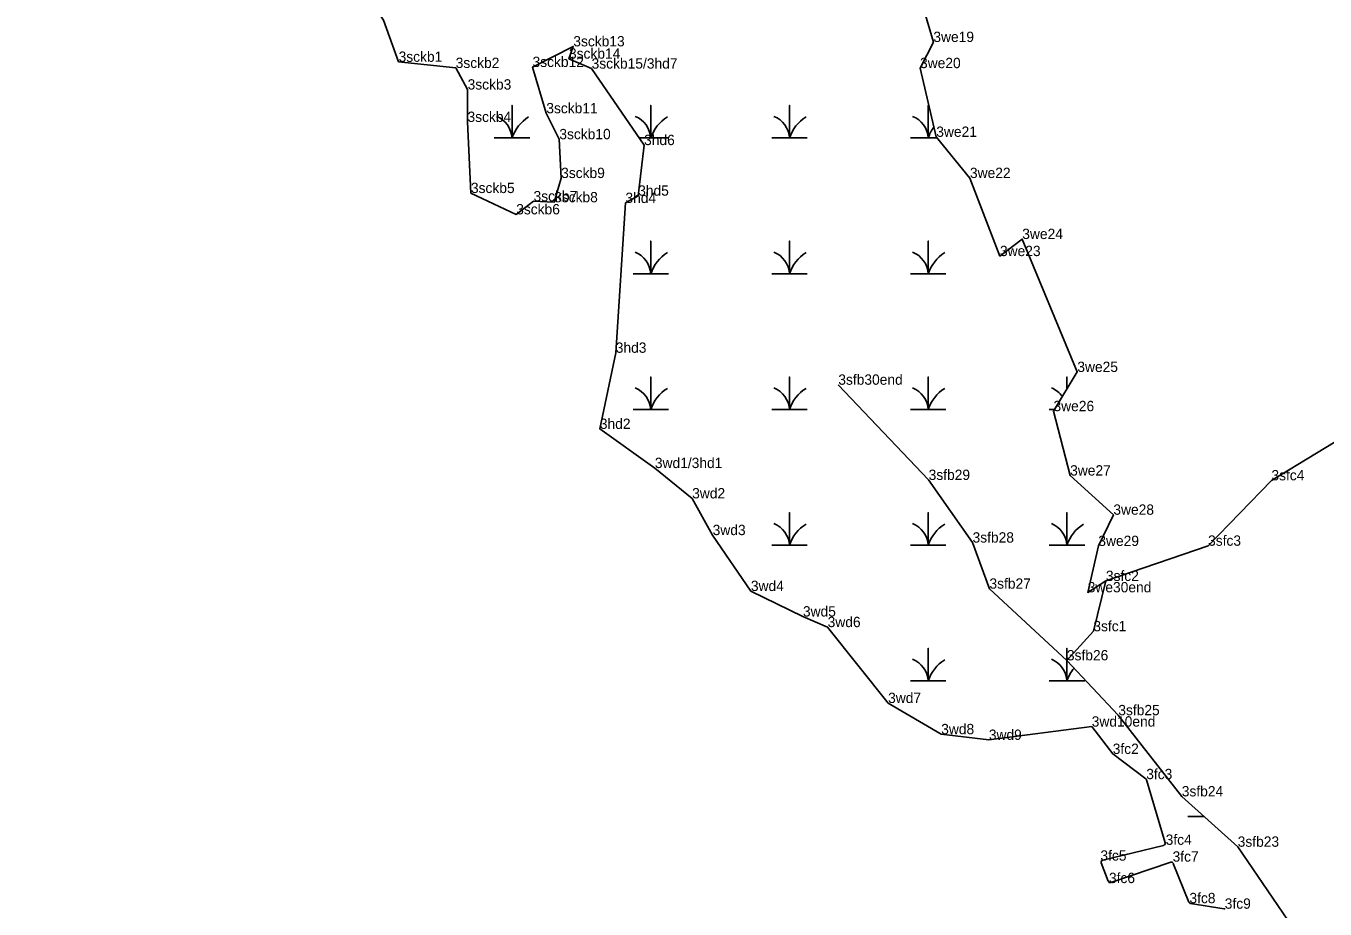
# Model space of a CAD drawing. Extents: x 2072529 to 2268796, y 436423 to 470397.
# Drawn here: x 2095869 to 2096499, y 459210 to 459638 of the extents above; entities that cross this region are included whole.
import ezdxf

# ---------------------------------------------------------------- set-up
doc = ezdxf.new("R2010")
doc.units = 0
for name, color, linetype in [('Exist Environmental Wetland Boundary', 7, 'Continuous'), ('Exist Environmental Wetland Boundary Cogo Comment', 7, 'Continuous'), ('Exist Environmental Wetland Boundary Cogo Point CELL', 7, 'Continuous'), ('Exist Hydro Jurisdictional Stream or Body of Water NEU Mitigable', 7, 'Continuous'), ('Exist Hydro Jurisdictional Stream or Body of Water NEU Mitigable Cogo Comment', 7, 'Continuous'), ('Exist Hydro Swamp or Marsh', 7, 'Continuous')]:
    doc.layers.add(name, color=color, linetype=linetype)

msp = doc.modelspace()

# ---------------------------------------------------------------- linework, layer by layer
at = {"layer": 'Exist Environmental Wetland Boundary'}
for p, q in [((2096420.98, 459242.44), (2096411.95, 459272.94)), ((2096390.74, 459234.02), (2096420.26, 459241.18)), ((2096423.74, 459232.99), (2096394.69, 459223.19)), ((2096393.43, 459223.78), (2096390.04, 459232.69)), ((2096432.57, 459213.66), (2096424.98, 459232.42)), ((2096449.68, 459210.48), (2096433.34, 459213.05))]:
    msp.add_line(p, q, dxfattribs=at)
for points in [[(2095876.91, 460225.42), (2095887.83, 460200.72), (2095868.78, 460156.45), (2095892.44, 460129.79), (2095891.27, 460089.76), (2095893.86, 460050.6), (2095888.69, 460032.58), (2095884.68, 460001.36), (2095893.18, 459970.3), (2095921.11, 459950.7), (2095941.09, 459932.07), (2095941.68, 459902.47), (2095941.92, 459871.57), (2095941.11, 459839.07), (2095929.69, 459792.52), (2095943.83, 459761.48), (2095961.76, 459766.64), (2095972.77, 459748.48), (2095968.77, 459729.1), (2095989.48, 459692.95), (2096025.31, 459666.02), (2096042.14, 459641.16), (2096049.42, 459621.02)], [(2096392.3, 459369.35), (2096383.48, 459363.83), (2096388.63, 459386.3), (2096395.91, 459401.45), (2096374.96, 459420.46), (2096366.89, 459451.66), (2096378.44, 459470.66), (2096351.75, 459535.11), (2096340.93, 459526.83), (2096326.39, 459564.68), (2096310.06, 459584.65), (2096302.19, 459617.96), (2096308.65, 459630.63), (2096300.8, 459657.32)], [(2096049.42, 459621.02), (2096077.09, 459618.04), (2096082.87, 459607.58), (2096082.81, 459591.88), (2096084.48, 459557.4), (2096106.42, 459547.06), (2096114.82, 459553.4), (2096124.81, 459552.92), (2096128.21, 459564.68), (2096127.33, 459583.5), (2096121.02, 459596.07), (2096114.34, 459618.51), (2096134.11, 459628.5), (2096132.01, 459622.55), (2096142.98, 459617.73)], [(2096142.98, 459617.73), (2096168.42, 459580.64), (2096165.55, 459556.11), (2096159.38, 459552.6), (2096154.69, 459479.96), (2096146.97, 459443.06), (2096173.65, 459424.08), (2096191.72, 459409.37), (2096201.66, 459391.57), (2096220.2, 459364.46), (2096245.42, 459352.12), (2096257.41, 459346.96), (2096286.72, 459310.18), (2096312.45, 459295.06), (2096335.54, 459292.31), (2096385.42, 459298.75)], [(2096411.59, 459273.46), (2096395.6, 459285.5), (2096385.42, 459298.75)]]:
    msp.add_lwpolyline(points, dxfattribs=at)
for centre, start, end in [((2096410.99, 459272.66), 16.4959, 53.02309), ((2096420.02, 459242.15), 283.64534, 16.4959), ((2096390.97, 459233.04), 103.64534, 200.85183), ((2096424.06, 459232.05), 22.01669, 108.65471), ((2096394.37, 459224.13), 200.85183, 288.65471), ((2096433.5, 459214.03), 202.01669, 261.07342), ((2096449.52, 459209.49), 54.78983, 81.07342)]:
    msp.add_arc(centre, 1, start, end, dxfattribs=at)
at = {"layer": 'Exist Environmental Wetland Boundary Cogo Point CELL'}
for p, q in [((2096308.65, 459630.63), (2096308.65, 459630.63)), ((2096134.11, 459628.5), (2096134.11, 459628.5)), ((2096049.42, 459621.02), (2096049.42, 459621.02)), ((2096077.09, 459618.04), (2096077.09, 459618.04)), ((2096114.34, 459618.51), (2096114.34, 459618.51)), ((2096132.01, 459622.55), (2096132.01, 459622.55)), ((2096142.98, 459617.73), (2096142.98, 459617.73)), ((2096302.19, 459617.96), (2096302.19, 459617.96)), ((2096082.87, 459607.58), (2096082.87, 459607.58)), ((2096082.81, 459591.88), (2096082.81, 459591.88)), ((2096121.02, 459596.07), (2096121.02, 459596.07)), ((2096127.33, 459583.5), (2096127.33, 459583.5)), ((2096168.42, 459580.64), (2096168.42, 459580.64)), ((2096310.06, 459584.65), (2096310.06, 459584.65)), ((2096128.21, 459564.68), (2096128.21, 459564.68)), ((2096326.39, 459564.68), (2096326.39, 459564.68)), ((2096084.48, 459557.4), (2096084.48, 459557.4)), ((2096165.55, 459556.11), (2096165.55, 459556.11)), ((2096114.82, 459553.4), (2096114.82, 459553.4)), ((2096124.81, 459552.92), (2096124.81, 459552.92)), ((2096159.38, 459552.6), (2096159.38, 459552.6)), ((2096106.42, 459547.06), (2096106.42, 459547.06)), ((2096351.75, 459535.11), (2096351.75, 459535.11)), ((2096340.93, 459526.83), (2096340.93, 459526.83)), ((2096154.69, 459479.96), (2096154.69, 459479.96)), ((2096378.44, 459470.66), (2096378.44, 459470.66)), ((2096262.57, 459464.47), (2096262.57, 459464.47)), ((2096366.89, 459451.66), (2096366.89, 459451.66)), ((2096146.97, 459443.06), (2096146.97, 459443.06)), ((2096173.65, 459424.08), (2096173.65, 459424.08)), ((2096306.37, 459418.32), (2096306.37, 459418.32)), ((2096374.96, 459420.46), (2096374.96, 459420.46)), ((2096472.54, 459418.12), (2096472.54, 459418.12)), ((2096191.72, 459409.37), (2096191.72, 459409.37)), ((2096395.91, 459401.45), (2096395.91, 459401.45)), ((2096201.66, 459391.57), (2096201.66, 459391.57)), ((2096327.65, 459387.96), (2096327.65, 459387.96)), ((2096388.63, 459386.3), (2096388.63, 459386.3)), ((2096441.83, 459386.41), (2096441.83, 459386.41)), ((2096335.84, 459365.6), (2096335.84, 459365.6)), ((2096392.3, 459369.35), (2096392.3, 459369.35)), ((2096220.2, 459364.46), (2096220.2, 459364.46)), ((2096383.48, 459363.83), (2096383.48, 459363.83)), ((2096245.42, 459352.12), (2096245.42, 459352.12)), ((2096257.41, 459346.96), (2096257.41, 459346.96)), ((2096386.22, 459344.97), (2096386.22, 459344.97)), ((2096373.39, 459330.85), (2096373.39, 459330.85)), ((2096286.72, 459310.18), (2096286.72, 459310.18)), ((2096398.31, 459304.26), (2096398.31, 459304.26)), ((2096385.42, 459298.75), (2096385.42, 459298.75)), ((2096312.45, 459295.06), (2096312.45, 459295.06)), ((2096335.54, 459292.31), (2096335.54, 459292.31)), ((2096395.6, 459285.5), (2096395.6, 459285.5)), ((2096411.85, 459273.26), (2096411.85, 459273.26)), ((2096429.08, 459264.91), (2096429.08, 459264.91)), ((2096421.28, 459241.43), (2096421.28, 459241.43)), ((2096456.19, 459240.49), (2096456.19, 459240.49)), ((2096389.63, 459233.75), (2096389.63, 459233.75)), ((2096424.63, 459233.29), (2096424.63, 459233.29)), ((2096393.77, 459222.88), (2096393.77, 459222.88)), ((2096432.78, 459213.14), (2096432.78, 459213.14)), ((2096449.91, 459210.45), (2096449.91, 459210.45))]:
    msp.add_line(p, q, dxfattribs=at)
at = {"layer": 'Exist Hydro Jurisdictional Stream or Body of Water NEU Mitigable'}
for points in [[(2096373.39, 459330.85), (2096386.22, 459344.97), (2096392.3, 459369.35), (2096441.83, 459386.41), (2096472.54, 459418.12), (2096516.28, 459444.54), (2096548.38, 459472.2), (2096584.43, 459496.53), (2096616.85, 459529.36), (2096688.57, 459583.24), (2096727.93, 459612.17)], [(2096262.57, 459464.47), (2096306.37, 459418.32), (2096327.65, 459387.96), (2096335.84, 459365.6), (2096373.39, 459330.85), (2096398.31, 459304.26), (2096429.08, 459264.91), (2096456.19, 459240.49), (2096480.46, 459204.95)]]:
    msp.add_lwpolyline(points, dxfattribs=at)
at = {"layer": 'Exist Hydro Swamp or Marsh'}
for points in [[(2096095.82, 459584.11), (2096104.42, 459584.11), (2096104.42, 459599.89), (2096104.42, 459584.11), (2096113.02, 459584.11)], [(2096166.05, 459584.11), (2096171.67, 459584.11), (2096171.67, 459599.89), (2096171.67, 459584.11), (2096180.27, 459584.11)], [(2096230.32, 459584.11), (2096238.92, 459584.11), (2096238.92, 459599.89), (2096238.92, 459584.11), (2096247.52, 459584.11)], [(2096297.57, 459584.11), (2096306.17, 459584.11), (2096306.17, 459599.89), (2096306.17, 459584.11), (2096310.5, 459584.11)], [(2096163.07, 459518.31), (2096171.67, 459518.31), (2096171.67, 459534.09), (2096171.67, 459518.31), (2096180.27, 459518.31)], [(2096230.32, 459518.31), (2096238.92, 459518.31), (2096238.92, 459534.09), (2096238.92, 459518.31), (2096247.52, 459518.31)], [(2096297.57, 459518.31), (2096306.17, 459518.31), (2096306.17, 459534.09), (2096306.17, 459518.31), (2096314.77, 459518.31)], [(2096163.07, 459452.51), (2096171.67, 459452.51), (2096171.67, 459468.29), (2096171.67, 459452.51), (2096180.27, 459452.51)], [(2096230.32, 459452.51), (2096238.92, 459452.51), (2096238.92, 459468.29), (2096238.92, 459452.51), (2096247.52, 459452.51)], [(2096297.57, 459452.51), (2096306.17, 459452.51), (2096306.17, 459468.29), (2096306.17, 459452.51), (2096314.77, 459452.51)], [(2096373.42, 459462.41), (2096373.42, 459468.29), (2096373.42, 459462.41)], [(2096364.82, 459452.51), (2096367.4, 459452.51)], [(2096230.32, 459386.71), (2096238.92, 459386.71), (2096238.92, 459402.49), (2096238.92, 459386.71), (2096247.52, 459386.71)], [(2096297.57, 459386.71), (2096306.17, 459386.71), (2096306.17, 459402.49), (2096306.17, 459386.71), (2096314.77, 459386.71)], [(2096364.82, 459386.71), (2096373.42, 459386.71), (2096373.42, 459402.49), (2096373.42, 459386.71), (2096382.02, 459386.71)], [(2096297.57, 459320.91), (2096306.17, 459320.91), (2096306.17, 459336.69), (2096306.17, 459320.91), (2096314.77, 459320.91)], [(2096373.42, 459330.88), (2096373.42, 459336.69), (2096373.42, 459330.88)], [(2096364.82, 459320.91), (2096373.42, 459320.91), (2096373.42, 459330.81)], [(2096373.42, 459330.81), (2096373.42, 459320.91), (2096382.02, 459320.91)], [(2096432.07, 459255.11), (2096439.96, 459255.11)]]:
    msp.add_lwpolyline(points, dxfattribs=at)
for centre, radius, start, end in [((2096092.16, 459583.22), 12.3, 4.14034, 67.53497), ((2096122.66, 459578.05), 19.22, 122.12745, 161.62219), ((2096159.41, 459583.22), 12.3, 4.14034, 67.53497), ((2096189.91, 459578.05), 19.22, 122.12745, 161.62219), ((2096226.66, 459583.22), 12.3, 4.14034, 67.53497), ((2096257.16, 459578.05), 19.22, 122.12745, 161.62219), ((2096293.91, 459583.22), 12.3, 4.14034, 67.53497), ((2096324.41, 459578.05), 19.22, 143.67788, 161.62219), ((2096159.41, 459517.42), 12.3, 4.14034, 67.53497), ((2096226.66, 459517.42), 12.3, 4.14034, 67.53497), ((2096293.91, 459517.42), 12.3, 4.14034, 67.53497), ((2096189.91, 459512.25), 19.22, 122.12745, 161.62219), ((2096257.16, 459512.25), 19.22, 122.12745, 161.62219), ((2096324.41, 459512.25), 19.22, 122.12745, 161.62219), ((2096159.41, 459451.62), 12.3, 4.14034, 67.53497), ((2096189.91, 459446.45), 19.22, 122.12745, 161.62219), ((2096226.66, 459451.62), 12.3, 4.14034, 67.53497), ((2096257.16, 459446.45), 19.22, 122.12745, 161.62219), ((2096293.91, 459451.62), 12.3, 4.14034, 67.53497), ((2096324.41, 459446.45), 19.22, 122.12745, 161.62219), ((2096361.16, 459451.62), 12.3, 35.33539, 67.53497), ((2096226.66, 459385.82), 12.3, 4.14034, 67.53497), ((2096257.16, 459380.65), 19.22, 122.12745, 161.62219), ((2096293.91, 459385.82), 12.3, 4.14034, 67.53497), ((2096324.41, 459380.65), 19.22, 122.12745, 161.62219), ((2096361.16, 459385.82), 12.3, 4.14034, 67.53497), ((2096391.66, 459380.65), 19.22, 122.12745, 161.62219), ((2096293.91, 459320.02), 12.3, 4.14034, 67.53497), ((2096324.41, 459314.85), 19.22, 122.12745, 161.62219), ((2096361.16, 459320.02), 12.3, 4.14034, 67.53497), ((2096391.66, 459314.85), 19.22, 140.3032, 161.62219)]:
    msp.add_arc(centre, radius, start, end, dxfattribs=at)

# ---------------------------------------------------------------- texts
at = {"layer": 'Exist Environmental Wetland Boundary Cogo Comment'}
for s, p in [('3sckb13', (2096134.11, 459628.5)), ('3we19', (2096308.65, 459630.63)), ('3sckb1', (2096049.42, 459621.02)), ('3sckb2', (2096077.09, 459618.04)), ('3sckb12', (2096114.34, 459618.51)), ('3sckb14', (2096132.01, 459622.55)), ('3sckb15/3hd7', (2096142.98, 459617.73)), ('3we20', (2096302.19, 459617.96)), ('3sckb3', (2096082.87, 459607.58)), ('3sckb11', (2096121.02, 459596.07)), ('3sckb4', (2096082.81, 459591.88)), ('3sckb10', (2096127.33, 459583.5)), ('3hd6', (2096168.42, 459580.64)), ('3we21', (2096310.06, 459584.65)), ('3sckb9', (2096128.21, 459564.68)), ('3we22', (2096326.39, 459564.68)), ('3sckb5', (2096084.48, 459557.4)), ('3hd5', (2096165.55, 459556.11)), ('3sckb7', (2096114.82, 459553.4)), ('3sckb8', (2096124.81, 459552.92)), ('3hd4', (2096159.38, 459552.6)), ('3sckb6', (2096106.42, 459547.06)), ('3we24', (2096351.75, 459535.11)), ('3we23', (2096340.93, 459526.83)), ('3hd3', (2096154.69, 459479.96)), ('3we25', (2096378.44, 459470.66)), ('3we26', (2096366.89, 459451.66)), ('3hd2', (2096146.97, 459443.06)), ('3wd1/3hd1', (2096173.65, 459424.08)), ('3we27', (2096374.96, 459420.46)), ('3wd2', (2096191.72, 459409.37)), ('3we28', (2096395.91, 459401.45)), ('3wd3', (2096201.66, 459391.57)), ('3we29', (2096388.63, 459386.3)), ('3sfc2', (2096392.3, 459369.35)), ('3wd4', (2096220.2, 459364.46)), ('3we30end', (2096383.48, 459363.83)), ('3wd5', (2096245.42, 459352.12)), ('3wd6', (2096257.41, 459346.96)), ('3wd7', (2096286.72, 459310.18)), ('3sfb25', (2096398.31, 459304.26)), ('3wd10end', (2096385.42, 459298.75)), ('3wd8', (2096312.45, 459295.06)), ('3wd9', (2096335.54, 459292.31)), ('3fc2', (2096395.6, 459285.5)), ('3fc3', (2096411.85, 459273.26)), ('3fc4', (2096421.28, 459241.43)), ('3fc5', (2096389.63, 459233.75)), ('3fc7', (2096424.63, 459233.29)), ('3fc6', (2096393.77, 459222.88)), ('3fc8', (2096432.78, 459213.14)), ('3fc9', (2096449.91, 459210.45))]:
    msp.add_text(s, height=5, dxfattribs=at).set_placement(p)
at = {"layer": 'Exist Hydro Jurisdictional Stream or Body of Water NEU Mitigable Cogo Comment'}
for s, p in [('3sfb30end', (2096262.57, 459464.47)), ('3sfb29', (2096306.37, 459418.32)), ('3sfc4', (2096472.54, 459418.12)), ('3sfb28', (2096327.65, 459387.96)), ('3sfc3', (2096441.83, 459386.41)), ('3sfb27', (2096335.84, 459365.6)), ('3sfc1', (2096386.22, 459344.97)), ('3sfb26', (2096373.39, 459330.85)), ('3sfb24', (2096429.08, 459264.91)), ('3sfb23', (2096456.19, 459240.49))]:
    msp.add_text(s, height=5, dxfattribs=at).set_placement(p)

doc.saveas('drawing.dxf')
